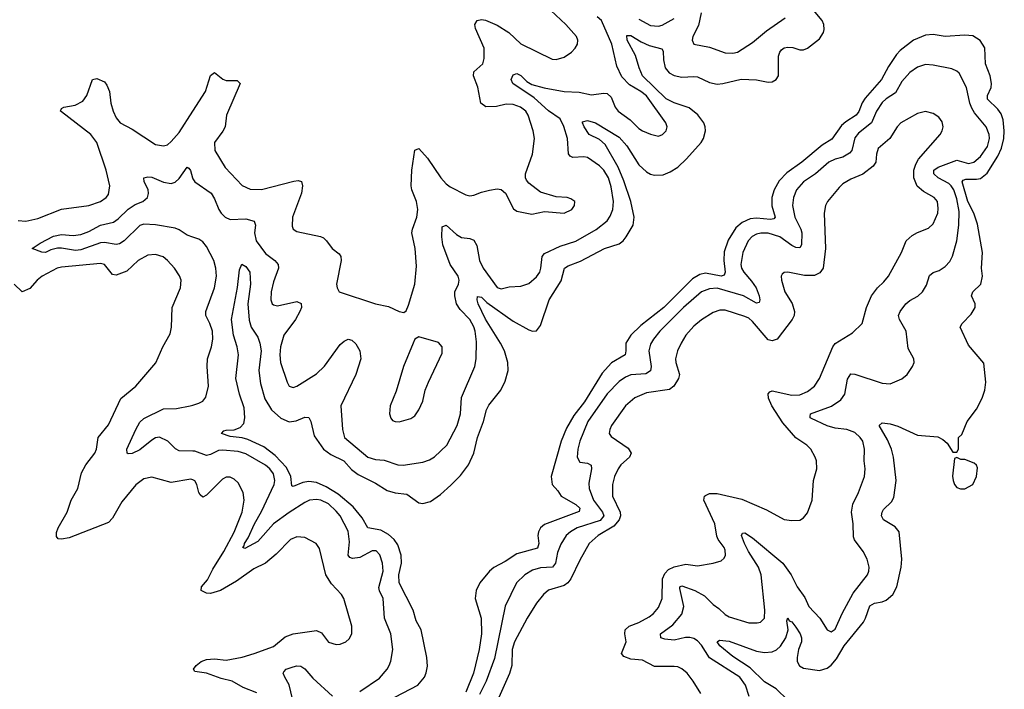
# Model space of a CAD drawing. Header units: inches. Extents: x 1954678 to 2060271, y 904822 to 1016299.
# Tile 354 of 403: x 2029118 to 2034132, y 990928 to 994335. Entities that reach past the tile are written whole.
import ezdxf

# ---------------------------------------------------------------- set-up
doc = ezdxf.new("R2010")
doc.units = ezdxf.units.IN
doc.header["$MEASUREMENT"] = 0
doc.layers.add('C0929', color=7, linetype='Continuous')
doc.layers.add('C0939', color=7, linetype='Continuous')

msp = doc.modelspace()

# ---------------------------------------------------------------- linework, layer by layer
at = {"layer": 'C0929', "color": 5}
for points, elevation in [([(2029110, 993313.2), (2029150, 993309.6), (2029210, 993323.1), (2029330, 993370.2), (2029470, 993390.2), (2029530, 993409.4), (2029559.1, 993430), (2029570, 993446.4), (2029576.8, 993490), (2029558.4, 993570), (2029510.3, 993710.3), (2029481, 993750), (2029330, 993865.4), (2029325.4, 993870), (2029330, 993882.8), (2029342, 993890), (2029400, 993900), (2029439, 993921), (2029459.8, 993950), (2029488.2, 994030), (2029510, 994036), (2029550, 994018.7), (2029562.4, 994002.4), (2029575.2, 993970), (2029582.8, 993910), (2029593.4, 993870), (2029610, 993835.2), (2029630, 993810.2), (2029690, 993777.4), (2029810, 993700.2), (2029850, 993692.4), (2029870, 993699.1), (2029890, 993714.4), (2029930, 993761.2), (2030000, 993870)], 480), ([(2030000, 993228.3), (2029970, 993238), (2029930, 993266), (2029910, 993274.3), (2029810, 993290.4), (2029750, 993294.2), (2029730, 993287.2), (2029650, 993210.6), (2029626.1, 993193.9), (2029610, 993190.6), (2029550, 993202.2), (2029530, 993200.1), (2029430, 993164), (2029401.5, 993161.5), (2029330, 993172.8), (2029310, 993172), (2029276.8, 993163.2), (2029250, 993149.8), (2029230, 993151.5), (2029182, 993170), (2029222.2, 993197.8), (2029290, 993233.4), (2029330, 993241.3), (2029390, 993237.7), (2029430, 993242.5), (2029470, 993257.4), (2029529.7, 993290), (2029594.9, 993305.1), (2029619, 993321), (2029670, 993371), (2029706.1, 993393.9), (2029744.2, 993410), (2029768.2, 993430), (2029773.4, 993450), (2029771.6, 993471.6), (2029752.6, 993510), (2029749.4, 993530), (2029770, 993535.5), (2029790, 993533.2), (2029850, 993508.2), (2029890, 993500.9), (2029910, 993507.6), (2029930, 993526.9), (2029970, 993584), (2029979.3, 993579.3), (2029988.5, 993568.5), (2029997.1, 993530), (2030000, 993525.2)], 460), ([(2030000, 991993.1), (2029990, 991997.8), (2029890, 991980.9), (2029790, 992007), (2029750, 991999.8), (2029710, 991967.7), (2029637.3, 991882.7), (2029590, 991799.1), (2029570, 991777.6), (2029370, 991699.3), (2029330, 991691.5), (2029314, 991694), (2029304.9, 991704.9), (2029306.2, 991726.2), (2029314.5, 991750), (2029359.3, 991830), (2029380.8, 991890), (2029414.2, 991950), (2029432.4, 992030), (2029454.6, 992070), (2029500.8, 992130), (2029508.8, 992150), (2029517.3, 992210), (2029570, 992273.4), (2029632.3, 992407.7), (2029710, 992470.3), (2029810.9, 992589.1), (2029847.3, 992670), (2029883.5, 992736.5), (2029890.8, 992770), (2029893.8, 992870), (2029936.9, 992970), (2029940.5, 993010), (2029931.9, 993031.9), (2029906.3, 993070), (2029870.6, 993110.6), (2029848, 993128), (2029810, 993141), (2029770, 993137.6), (2029721.7, 993110), (2029663.9, 993056.1), (2029610, 993035.2), (2029590, 993038.8), (2029550, 993089.8), (2029530, 993094.7), (2029330, 993076.4), (2029309.1, 993070), (2029233, 993030), (2029207, 993010), (2029170, 992967.5), (2029130, 992951.1), (2029090, 992988.7)], 480), ([(2030000, 992139.5), (2029930, 992140.7), (2029911.7, 992151.7), (2029872.9, 992190), (2029830, 992210.6), (2029810, 992206.9), (2029790, 992195.8), (2029730, 992147.1), (2029690, 992128.2), (2029670, 992126.6), (2029665.1, 992130), (2029663.1, 992150), (2029710, 992250.4), (2029730, 992287.2), (2029750, 992306), (2029850, 992355), (2029916.9, 992356.9), (2029986, 992370), (2030000, 992374.6)], 460)]:
    msp.add_lwpolyline(points, dxfattribs=dict(at, elevation=elevation))
at = {"layer": 'C0939', "color": 5}
for points, elevation in [([(2030992.4, 990870), (2031145.8, 990950), (2031178.9, 990990), (2031188.5, 991011.5), (2031194.7, 991045.3), (2031191.7, 991090), (2031161.9, 991230), (2031137, 991277), (2031121.6, 991330), (2031050.9, 991470), (2031048.7, 991510), (2031061.7, 991570), (2031060.9, 991610), (2031042.9, 991662.9), (2031024.6, 991690), (2030995.9, 991715.9), (2030957.1, 991737.1), (2030890, 991749.1), (2030861.2, 991801.2), (2030815.7, 991855.7), (2030740.2, 991920.2), (2030678.7, 991958.7), (2030630, 991980.1), (2030590, 991985.2), (2030560.2, 991979.8), (2030510, 991960.3), (2030503.8, 991963.8), (2030498.5, 992010), (2030476.7, 992056.7), (2030418.4, 992118.4), (2030361.7, 992161.7), (2030279.6, 992199.6), (2030250, 992207.9), (2030190, 992214.6), (2030145.6, 992230), (2030157.4, 992242.6), (2030170, 992247.2), (2030210, 992249.1), (2030240.7, 992259.3), (2030258.9, 992281.1), (2030265.2, 992310), (2030260.3, 992360.3), (2030237.5, 992430), (2030218.3, 992510), (2030231.6, 992630), (2030225.6, 992670), (2030207.1, 992730), (2030196.3, 992810), (2030227, 992973), (2030237.6, 993062.4), (2030249.3, 993090.7), (2030270, 993079.1), (2030290.2, 993050), (2030293.4, 992990), (2030279.8, 992890), (2030286.3, 992806.3), (2030296.9, 992770), (2030330, 992720.3), (2030340.1, 992690), (2030347.3, 992650), (2030335.4, 992550), (2030344.2, 992484.2), (2030366.9, 992406.8), (2030399.5, 992350), (2030447.2, 992307.2), (2030490, 992288.7), (2030526.2, 992293.8), (2030570, 992312.6), (2030590, 992310.4), (2030599.7, 992290), (2030617.3, 992217.3), (2030665.6, 992150), (2030702.4, 992122.4), (2030767.8, 992090), (2030807.2, 992047.2), (2030840.7, 992020.7), (2030930, 991976.6), (2030990, 991939.8), (2031030, 991926.9), (2031090, 991921.1), (2031150, 991876.5), (2031170, 991872.8), (2031210, 991883.9), (2031260.4, 991919.6), (2031313.3, 991966.7), (2031363.3, 992016.7), (2031404.1, 992070), (2031430.9, 992130), (2031448.5, 992210), (2031479.1, 992290), (2031495.3, 992350), (2031507, 992373), (2031568.4, 992450), (2031590, 992495.8), (2031604.7, 992550), (2031603.2, 992590), (2031586.4, 992650), (2031566.3, 992690), (2031490, 992811.6), (2031453, 992890), (2031448.2, 992910), (2031450, 992926), (2031470, 992922.7), (2031496.3, 992896.3), (2031630, 992801), (2031710, 992757.6), (2031730, 992750.3), (2031750, 992751.8), (2031770, 992779.3), (2031814.5, 992910), (2031874.4, 993005.6), (2031892.3, 993070), (2031910, 993082.8), (2031974.4, 993105.6), (2032096, 993170), (2032170, 993194.6), (2032190.3, 993209.7), (2032206.6, 993230), (2032241.1, 993290), (2032246.6, 993330), (2032230.8, 993410), (2032194.9, 993514.9), (2032165, 993585), (2032099.4, 993699.4), (2032070, 993726.2), (2032018, 993750), (2031992.3, 993790), (2031983.1, 993810), (2031984.6, 993815.4), (2032010, 993822.2), (2032050, 993810.7), (2032170, 993737.1), (2032210, 993692.8), (2032270, 993597), (2032310, 993560.7), (2032330, 993548.9), (2032350, 993544.1), (2032393.9, 993546.1), (2032430, 993561), (2032470, 993585.2), (2032513.4, 993626.6), (2032587.7, 993710), (2032600.3, 993730), (2032609.8, 993770), (2032608.2, 993790), (2032600.9, 993810), (2032571.3, 993851.3), (2032527.1, 993887.1), (2032450, 993912.5), (2032410, 993932.1), (2032289.9, 994050), (2032272.1, 994090), (2032252.9, 994152.9), (2032211.7, 994230), (2032210, 994254.9), (2032230, 994254.8), (2032282.3, 994222.3), (2032323.4, 994203.4), (2032387.5, 994187.5), (2032394.6, 994174.6), (2032395.6, 994130), (2032405.4, 994090), (2032424.8, 994064.8), (2032450, 994050.6), (2032490, 994043.3), (2032550, 994046.4), (2032570, 994043.4), (2032630, 994014.7), (2032670, 994007.5), (2032698, 994010), (2032792.2, 994032.2), (2032869.4, 994029.4), (2032930, 994016.5), (2032950, 994019.6), (2032969.8, 994030.2), (2032982, 994050), (2032982.6, 994150), (2032987.9, 994170), (2032997.6, 994182.4), (2033010, 994191.8), (2033030, 994195.9), (2033054.2, 994194.2), (2033090, 994181.6), (2033110, 994181.2), (2033130, 994189.6), (2033190, 994237.4), (2033210.3, 994269.7), (2033214.4, 994285.6), (2033213.2, 994310), (2033203.7, 994330), (2033110, 994445.4)], 440), ([(2030000, 993870), (2030064.3, 993970), (2030090, 994050.6), (2030110, 994067), (2030152, 994032), (2030170, 994025.5), (2030225.1, 994025.1), (2030241.1, 994010), (2030171.3, 993850), (2030164.6, 993790), (2030153, 993767), (2030110.2, 993710), (2030112.4, 993670), (2030163.6, 993583.6), (2030250, 993491.8), (2030292, 993472), (2030350, 993471.6), (2030513.6, 993513.6), (2030536.5, 993516.5), (2030552.3, 993512.3), (2030558, 993490), (2030552.7, 993452.7), (2030507.6, 993330), (2030504.6, 993284.6), (2030510.4, 993270), (2030530, 993256.5), (2030650, 993231.1), (2030664.6, 993224.6), (2030680.9, 993210), (2030708.8, 993170), (2030744.3, 993144.3), (2030753, 993130), (2030755.4, 993110), (2030731.7, 992990), (2030734, 992970), (2030744.9, 992950), (2030930, 992888.8), (2030996.5, 992876.5), (2031050, 992850.7), (2031074.8, 992845.2), (2031086, 992854), (2031098, 992882), (2031129.6, 992990), (2031138.8, 993081.2), (2031132.2, 993170), (2031115.3, 993250), (2031118.4, 993270), (2031140.8, 993330), (2031144.7, 993370), (2031139, 993410), (2031114.9, 993470), (2031111.5, 993490), (2031114, 993570), (2031130, 993670.6), (2031150, 993679.5), (2031193.8, 993630), (2031261.8, 993530), (2031290, 993499), (2031310, 993484.2), (2031390, 993443.6), (2031410, 993439.6), (2031430, 993441.7), (2031470, 993458), (2031510, 993467.9), (2031550, 993474.3), (2031570, 993470.3), (2031591.7, 993451.7), (2031632.5, 993372.5), (2031650, 993360.7), (2031726, 993346), (2031790, 993359.1), (2031890, 993350.6), (2031929.2, 993370), (2031943.7, 993390), (2031944, 993410), (2031924.1, 993424.1), (2031906, 993430), (2031850, 993433.6), (2031770, 993457), (2031710, 993503.7), (2031699.3, 993519.3), (2031694, 993530), (2031693, 993550), (2031729.8, 993650), (2031739.8, 993730), (2031732.4, 993770), (2031706.8, 993850), (2031695.7, 993870), (2031668.2, 993890), (2031630, 993902.7), (2031595.5, 993904.5), (2031546.6, 993893.4), (2031492.1, 993892.1), (2031465.7, 993910), (2031450.9, 993990.9), (2031428.4, 994050), (2031431.2, 994070), (2031475.8, 994110), (2031483, 994137), (2031482.6, 994190), (2031438.2, 994290), (2031436.4, 994310), (2031447.6, 994330), (2031470, 994335.2), (2031490, 994331.9), (2031550, 994307), (2031609.1, 994270), (2031670, 994211.4), (2031830, 994133.7), (2031850, 994131.8), (2031890, 994144.6), (2031927, 994170), (2031946.6, 994190), (2031957.6, 994210), (2031959.6, 994230), (2031953, 994250), (2031899.1, 994310), (2031822, 994382)], 480), ([(2030000, 993525.2), (2030009.3, 993510), (2030092.1, 993452.1), (2030110, 993424), (2030131.5, 993370), (2030143.9, 993350), (2030164.5, 993330), (2030190, 993318.8), (2030270, 993321.2), (2030311.7, 993310), (2030319.2, 993290), (2030313.2, 993250), (2030322.8, 993210), (2030370, 993146), (2030416.9, 993110), (2030434.4, 993090), (2030436.3, 993070), (2030410, 993002), (2030398.6, 992950), (2030396.5, 992910), (2030403.6, 992890), (2030410, 992884), (2030430, 992879.3), (2030530, 992900.7), (2030550.8, 992890.8), (2030552.5, 992870), (2030544.6, 992850), (2030523.2, 992810), (2030463.5, 992730), (2030445.6, 992670), (2030441.9, 992630), (2030446, 992590), (2030479.5, 992490), (2030490, 992470.6), (2030510, 992463.7), (2030530, 992470.3), (2030630, 992533), (2030670, 992572.3), (2030750, 992683.1), (2030770, 992699.6), (2030790, 992708.7), (2030810, 992704.9), (2030830, 992686), (2030850, 992650.5), (2030855.5, 992610), (2030829.3, 992530), (2030753.1, 992370), (2030761.1, 992250), (2030772.4, 992210), (2030890, 992108.6), (2030930, 992097.3), (2030973.9, 992093.9), (2031042.8, 992070), (2031070, 992068.6), (2031170, 992084.2), (2031204.2, 992095.8), (2031230, 992111.5), (2031292.4, 992170), (2031345.8, 992270), (2031362.9, 992330), (2031367.9, 992412.1), (2031434.8, 992570), (2031442.5, 992610), (2031444.5, 992695.5), (2031436.6, 992750), (2031430, 992772.3), (2031410, 992808.9), (2031360.5, 992860.5), (2031341.8, 992890), (2031333, 992930), (2031334.4, 992950), (2031352.5, 992990), (2031355.9, 993010), (2031350.6, 993030), (2031309.5, 993089.5), (2031273.2, 993190), (2031267.3, 993230), (2031270, 993280.7), (2031290, 993290.3), (2031342.7, 993242.7), (2031367.5, 993227.5), (2031410, 993221.5), (2031430, 993213.4), (2031446.2, 993186.2), (2031459.8, 993110), (2031478.4, 993070), (2031550, 992972.6), (2031570, 992966.2), (2031610, 992975.3), (2031670, 992979.7), (2031710, 992992.4), (2031750, 993026.5), (2031766.4, 993050), (2031772.4, 993070), (2031778, 993130), (2031790, 993145.4), (2031870, 993182.7), (2031950, 993208.3), (2032053, 993267), (2032110, 993312.1), (2032125, 993335), (2032137.7, 993370), (2032142.1, 993410), (2032130, 993485.1), (2032115.7, 993530), (2032092.4, 993570), (2032070, 993591.3), (2032010, 993633.5), (2031990, 993637.3), (2031934.6, 993634.5), (2031920.7, 993640.7), (2031912.2, 993652.2), (2031907.9, 993730), (2031889, 993791), (2031870.4, 993830), (2031811.5, 993871.5), (2031738, 993938), (2031629.8, 994010), (2031621.4, 994030), (2031630, 994054.3), (2031650, 994061.1), (2031670, 994051), (2031700.8, 994020.8), (2031725.7, 994005.7), (2031788.3, 993988.3), (2031890, 993969.1), (2031966.4, 993966.4), (2032030, 993953), (2032090, 993961.8), (2032110, 993960.2), (2032130, 993940.4), (2032150.2, 993890), (2032165.2, 993870), (2032225.9, 993825.9), (2032270, 993781.8), (2032290, 993769.2), (2032330, 993751.8), (2032370, 993742), (2032391.6, 993750), (2032409.6, 993770), (2032415.8, 993790), (2032408.2, 993810), (2032310, 993947.5), (2032281.6, 993970), (2032222.8, 994002.8), (2032183.9, 994043.9), (2032159, 994099.1), (2032133.6, 994210), (2032079.9, 994330), (2032058.9, 994350)], 460), ([(2032270, 994337.5), (2032330, 994305), (2032370, 994302.1), (2032390, 994307.3), (2032450, 994340.4)], 460), ([(2032588.1, 994370), (2032574.3, 994305.7), (2032546.4, 994250), (2032542.3, 994230), (2032550, 994210.7), (2032630, 994194.9), (2032710, 994166.2), (2032750, 994163.8), (2032773.3, 994170), (2032850, 994218.6), (2032921.1, 994278.9), (2033015.8, 994344.2)], 460), ([(2033030, 990873.4), (2032970.5, 990930.5), (2032910, 990965.6), (2032837.1, 991037.1), (2032750, 991095), (2032683.4, 991150), (2032669.8, 991170.2), (2032682.3, 991177.7), (2032730, 991172.3), (2032870, 991122.3), (2032910, 991116.1), (2032950, 991118.8), (2032971.2, 991128.8), (2032992.3, 991147.7), (2033019.3, 991190), (2033031.6, 991230), (2033024, 991276), (2033030, 991291.7), (2033037, 991277), (2033050, 991271), (2033070, 991243.6), (2033091.7, 991210), (2033098.9, 991190), (2033098.2, 991170), (2033083, 991130), (2033077.6, 991090), (2033077.2, 991070), (2033088.1, 991048.1), (2033110, 991036.1), (2033190, 991023.9), (2033230, 991036.5), (2033250, 991050.6), (2033276.9, 991083.1), (2033316.7, 991150), (2033413.9, 991270), (2033425.5, 991290), (2033447.3, 991352.7), (2033470, 991367.1), (2033510, 991372.6), (2033530, 991380.9), (2033563.4, 991410), (2033583.7, 991450), (2033605.9, 991550), (2033609.9, 991590), (2033595.9, 991730), (2033575.2, 991755.2), (2033516.4, 991790), (2033506.5, 991810), (2033509, 991830), (2033517.2, 991842.8), (2033557.6, 991882.4), (2033570, 991904.4), (2033581.9, 991990), (2033567.4, 992110), (2033557.3, 992150), (2033537.5, 992197.5), (2033494.7, 992270), (2033510, 992283.1), (2033550, 992278), (2033590, 992267.2), (2033690, 992220.9), (2033792.4, 992212.4), (2033819.3, 992199.3), (2033841, 992181), (2033870, 992134), (2033890, 992134), (2033898, 992150), (2033898, 992210), (2033914.8, 992225.2), (2033942.4, 992290), (2033990, 992354), (2034018.2, 992410), (2034032.9, 992450), (2034037.2, 992490), (2034027, 992587), (2033950, 992679.5), (2033907, 992770), (2033917, 992790), (2033963.3, 992836.7), (2033983, 992870), (2033983.6, 992890), (2033965.1, 992930), (2033972.3, 992950), (2034011.7, 992990), (2034020.2, 993030), (2034015.4, 993070), (2034020.4, 993150), (2033994.5, 993294.5), (2033976.6, 993350), (2033946.4, 993410), (2033916.7, 993510), (2033922.2, 993517.8), (2033936.2, 993523.8), (2033990, 993523), (2034010, 993527.4), (2034045.3, 993554.7), (2034099.4, 993640.7), (2034118, 993682), (2034129.1, 993730), (2034131.7, 993770), (2034125.3, 993825.3), (2034116, 993856), (2034099.5, 993879.5), (2034046.5, 993930), (2034046.1, 993950), (2034064.2, 993990), (2034067.2, 994010), (2034060.3, 994050), (2034035.3, 994110), (2034031.9, 994191.9), (2034009.5, 994229.5), (2033972.1, 994252.1), (2033930, 994255.4), (2033830, 994249.1), (2033770, 994258.9), (2033730, 994256.9), (2033668.6, 994231.4), (2033601.6, 994178.4), (2033582.4, 994157.6), (2033542.6, 994097.4), (2033506.1, 994030), (2033423.6, 993936.4), (2033408.3, 993911.7), (2033391.5, 993868.5), (2033376.8, 993850), (2033324.1, 993815.9), (2033303.4, 993796.6), (2033253.4, 993726.6), (2033203.9, 993696.1), (2033100.4, 993610), (2033023.7, 993556.3), (2032985.6, 993514.4), (2032959.6, 993470), (2032948.4, 993430), (2032947.9, 993387.9), (2032965.4, 993330), (2032958.8, 993321.2), (2032942, 993318), (2032870, 993325.9), (2032837.7, 993322.3), (2032796.8, 993303.2), (2032764.6, 993275.4), (2032726, 993214), (2032705.5, 993154.5), (2032703, 993110), (2032710.1, 993049.9), (2032705.1, 993034.9), (2032690, 993029.5), (2032610, 993044.7), (2032581.5, 993038.5), (2032543.5, 993016.5), (2032397.6, 992870), (2032281, 992779), (2032229.4, 992730.6), (2032205.2, 992690), (2032205.3, 992650), (2032200.6, 992630), (2032131.6, 992588.4), (2032084.2, 992535.8), (2031994.7, 992390), (2031939, 992321), (2031903, 992257), (2031874.7, 992190), (2031824.7, 992010), (2031830.1, 991970.1), (2031857.8, 991937.8), (2031874.4, 991910), (2031950, 991868.5), (2031970.9, 991850), (2031967.3, 991832.7), (2031790, 991766.1), (2031770.2, 991750), (2031759.8, 991730), (2031756.1, 991710), (2031760.9, 991670), (2031754.3, 991645.7), (2031650, 991617.8), (2031590, 991578.4), (2031532, 991548), (2031510, 991529.8), (2031461.6, 991470), (2031442.9, 991430), (2031437.5, 991390), (2031468.4, 991290), (2031469, 991210), (2031457.1, 991130), (2031429.1, 991010), (2031390, 990914.4)], 440), ([(2032832.1, 990892.1), (2032814.5, 990950), (2032785.7, 990990), (2032630, 991088.6), (2032590, 991152), (2032570, 991174.1), (2032550, 991186.8), (2032530, 991191.9), (2032508.4, 991191.6), (2032450, 991178.8), (2032403.1, 991183.1), (2032382.4, 991190), (2032381.1, 991210), (2032443.3, 991256.7), (2032490.4, 991310), (2032500.1, 991350), (2032479.4, 991440.6), (2032479.7, 991450), (2032490, 991455), (2032555.6, 991430), (2032604.3, 991404.3), (2032650, 991359.1), (2032678.7, 991338.7), (2032710, 991307.9), (2032730, 991296.1), (2032830, 991266), (2032872.9, 991267.1), (2032890, 991270.3), (2032900.9, 991279.1), (2032909.8, 991290.2), (2032913, 991330), (2032893.4, 991510), (2032879.5, 991550), (2032829.1, 991629.1), (2032809.4, 991670), (2032794, 991710), (2032798, 991722), (2032810, 991724), (2032850, 991699.4), (2033004.3, 991570), (2033046.7, 991510), (2033076.2, 991450), (2033115.4, 991395.4), (2033136.5, 991350), (2033191.7, 991290), (2033230, 991230.4), (2033250, 991220.4), (2033270, 991233.4), (2033306.6, 991313.4), (2033362.4, 991417.6), (2033435.8, 991510), (2033442.6, 991530), (2033443.1, 991550), (2033433.1, 991590), (2033412.3, 991630), (2033369, 991689), (2033364.4, 991704.4), (2033362, 991770), (2033353, 991830), (2033360.3, 991870), (2033389.8, 991930), (2033419.2, 992010), (2033422.7, 992050), (2033418.2, 992090), (2033420.3, 992150), (2033411.4, 992190), (2033398.5, 992210), (2033370, 992234.7), (2033330, 992249.2), (2033270, 992257.2), (2033230, 992268.4), (2033150, 992305.7), (2033142.6, 992310), (2033143.1, 992316.9), (2033145.6, 992330), (2033251.9, 992368.1), (2033299.8, 992400.2), (2033320.2, 992430), (2033333.2, 992506.8), (2033350, 992532.9), (2033370, 992532.2), (2033510, 992486), (2033550, 992483.1), (2033610, 992507.7), (2033637.2, 992530), (2033663.7, 992570), (2033672, 992590), (2033671.8, 992610), (2033642, 992662), (2033632.6, 992750), (2033598.3, 992810), (2033593.7, 992830), (2033602, 992850), (2033630.8, 992890), (2033650, 992906.5), (2033691.8, 992928.2), (2033715.1, 992950), (2033735.2, 992984.8), (2033750, 993032.7), (2033770, 993048.9), (2033800.7, 993059.3), (2033830, 993078.5), (2033855, 993105), (2033867.8, 993132.2), (2033889.4, 993210.6), (2033900.9, 993290), (2033901.7, 993358.3), (2033890, 993424), (2033874.9, 993470), (2033861.9, 993490), (2033850, 993500.8), (2033795.4, 993530), (2033772.8, 993550), (2033773.2, 993570), (2033795.4, 993584.6), (2033890, 993619.8), (2033950, 993602.8), (2033976.4, 993610), (2034010, 993638.3), (2034045.9, 993690), (2034057, 993730), (2034055.4, 993750), (2034039.8, 993790), (2033980.5, 993860.5), (2033965.6, 993885.6), (2033956.2, 993910), (2033939.4, 993990), (2033902.4, 994062.4), (2033890, 994073.7), (2033865.1, 994085.1), (2033770, 994104.1), (2033730, 994106.6), (2033690, 994094), (2033650, 994066.2), (2033610, 994019.8), (2033577.4, 993962.6), (2033530, 993931.8), (2033510, 993912.8), (2033481.6, 993870), (2033455.6, 993810), (2033390, 993758), (2033370, 993734), (2033355.7, 993670), (2033344.2, 993655.8), (2033310, 993635), (2033270, 993625.3), (2033238.8, 993610), (2033170.1, 993549.9), (2033110, 993509.9), (2033074.3, 993470), (2033057.6, 993430), (2033052.5, 993390), (2033065.7, 993330), (2033096.4, 993270), (2033101.3, 993250), (2033098.8, 993190), (2033090, 993173.5), (2033070, 993175.4), (2033050, 993186.5), (2032989, 993230), (2032930, 993249), (2032891.5, 993248.5), (2032870, 993243), (2032848.3, 993231.7), (2032827, 993210), (2032799.8, 993150), (2032789.6, 993089.6), (2032793.9, 993070), (2032805.3, 993050), (2032844.9, 993004.9), (2032867.8, 992970), (2032883.8, 992930), (2032887.3, 992910), (2032883.4, 992896.6), (2032870, 992893.5), (2032803.5, 992930), (2032670, 992968.4), (2032630, 992966.2), (2032590, 992949.9), (2032498.4, 992870), (2032378.3, 992750), (2032345.4, 992710), (2032330, 992683.6), (2032322.3, 992650), (2032333.9, 992570), (2032330, 992548), (2032306, 992534), (2032230, 992527.5), (2032203.3, 992516.7), (2032170, 992494.3), (2032110, 992430.7), (2032011.7, 992290), (2031970.6, 992190), (2031959.8, 992150), (2031956.3, 992110), (2031970, 992083.9), (2032010, 992078.5), (2032028.2, 992068.2), (2032029.4, 992050), (2032016.1, 991976.1), (2032017.2, 991950), (2032040.3, 991890), (2032084.9, 991830), (2032093, 991810), (2032073.7, 991786.3), (2031956.2, 991750), (2031923.2, 991730), (2031900.6, 991710), (2031873.3, 991666.7), (2031856.5, 991623.5), (2031846.1, 991570), (2031831, 991550), (2031770, 991546.4), (2031730, 991533.7), (2031690, 991509.8), (2031648.4, 991470), (2031589.6, 991350.4), (2031535.7, 991084.3), (2031494.1, 990970), (2031458.6, 990901.4)], 460), ([(2032586.5, 990906.5), (2032547.1, 990970), (2032516.4, 991010), (2032490, 991032.1), (2032470, 991041.8), (2032450, 991044.6), (2032350, 991044), (2032290, 991077), (2032230, 991081.3), (2032194.8, 991094.8), (2032182.8, 991110), (2032205.6, 991170), (2032198.9, 991210), (2032200.6, 991230), (2032221.7, 991250), (2032270, 991268.1), (2032323, 991297), (2032345.6, 991314.4), (2032370, 991344.4), (2032389.4, 991390.6), (2032391.4, 991490), (2032402.7, 991517.3), (2032422.3, 991537.7), (2032450, 991550.5), (2032510, 991564.8), (2032570, 991556.3), (2032649.8, 991570.2), (2032690, 991582.6), (2032705.1, 991594.9), (2032712.1, 991610), (2032710, 991636), (2032705.8, 991650), (2032675, 991690), (2032667.2, 991707.2), (2032658.1, 991770), (2032601.9, 991890), (2032604.5, 991910), (2032610, 991915), (2032630, 991923.5), (2032670, 991924.3), (2032795.6, 991895.6), (2032921, 991841), (2033010, 991792), (2033050, 991787), (2033090, 991788.4), (2033110, 991800.7), (2033130, 991826.8), (2033152.6, 991890), (2033160.5, 991990), (2033177.4, 992050), (2033174.7, 992090), (2033168.3, 992110), (2033146.3, 992150), (2033125.6, 992170), (2033070, 992206.9), (2033004, 992284), (2032948.7, 992370), (2032931.7, 992410), (2032929.3, 992430.7), (2032938, 992442), (2032950, 992446), (2033050, 992424.5), (2033090, 992426.9), (2033130, 992443), (2033164.5, 992470), (2033190.4, 992509.6), (2033258.1, 992670), (2033270, 992688.1), (2033358.5, 992741.5), (2033407.1, 992790), (2033430.7, 992870), (2033455.9, 992930), (2033485.3, 992970), (2033518.7, 993001.3), (2033541.2, 993030), (2033608.2, 993150), (2033632.4, 993210), (2033662.2, 993237.8), (2033690, 993252.9), (2033746.5, 993273.5), (2033770, 993295.8), (2033792.9, 993350), (2033795.1, 993375.1), (2033790.7, 993410), (2033775.4, 993430), (2033720, 993460), (2033688.5, 993488.5), (2033670.9, 993530), (2033671.4, 993570), (2033680.5, 993599.5), (2033695.3, 993624.7), (2033804.4, 993750), (2033815.4, 993770), (2033819.7, 993790), (2033815.3, 993815.3), (2033798.8, 993838.8), (2033770, 993858.3), (2033730, 993868.4), (2033690, 993857.2), (2033604, 993810), (2033585.4, 993790), (2033549.5, 993730.5), (2033490, 993679.7), (2033480.2, 993650), (2033476.9, 993610), (2033464.6, 993590), (2033410.9, 993549.1), (2033350, 993523.5), (2033310, 993499.8), (2033290, 993481.4), (2033232.2, 993410), (2033221.2, 993390), (2033213.8, 993350), (2033221.4, 993170), (2033209.5, 993070.5), (2033192.4, 993047.6), (2033165.7, 993034.3), (2033114.2, 993034.2), (2033030, 993049.6), (2033010.5, 993049.5), (2032999.8, 993040.2), (2032995.5, 993030), (2032997.6, 993010), (2033014.9, 992950), (2033050.7, 992890.7), (2033064.2, 992850), (2033062.2, 992830), (2033052, 992810), (2032974.5, 992710), (2032950, 992701.2), (2032930, 992707), (2032850, 992800.2), (2032830, 992816.5), (2032810, 992825.4), (2032710, 992857), (2032683.1, 992856.9), (2032650, 992845), (2032590, 992807.3), (2032550, 992775), (2032509.4, 992730), (2032485.5, 992690), (2032467.7, 992650), (2032458, 992610), (2032459.3, 992590), (2032478, 992530), (2032472, 992510), (2032449.6, 992470.4), (2032426.8, 992453.2), (2032310, 992436.2), (2032250, 992410.5), (2032203.5, 992370), (2032132.2, 992270), (2032122.2, 992250), (2032120.2, 992230), (2032130, 992214.4), (2032215.7, 992155.7), (2032231.2, 992130), (2032223.9, 992110), (2032179.7, 992070), (2032165.9, 992050), (2032146.4, 992010), (2032135.9, 991970), (2032136.2, 991910), (2032176, 991830), (2032176.9, 991810), (2032170.1, 991790), (2032142.7, 991757.3), (2032062.9, 991710), (2032017.8, 991670), (2031970, 991585.4), (2031924.4, 991490), (2031909.6, 991470.4), (2031890, 991456.5), (2031810, 991432), (2031784.6, 991410), (2031750, 991366.6), (2031701.7, 991290), (2031636.8, 991170), (2031626.1, 991130), (2031624.4, 991050), (2031612, 991008), (2031543.5, 990856.5)], 480), ([(2030000, 992374.6), (2030030, 992384.4), (2030050, 992394.4), (2030066, 992414), (2030079.1, 992470), (2030072.1, 992570), (2030074.5, 992610), (2030095.3, 992670), (2030101.5, 992710), (2030099.1, 992750), (2030086.6, 992790), (2030066.3, 992830), (2030066, 992850), (2030109.9, 992970), (2030120.4, 993030), (2030117, 993070), (2030106.9, 993110), (2030070, 993180.7), (2030050, 993205), (2030030, 993218.5), (2030000, 993228.3)], 460), ([(2030850, 990916.5), (2030950, 990985.2), (2030989.7, 991030), (2030999.8, 991050), (2031008.6, 991071.4), (2031018.7, 991130), (2031008.2, 991210), (2030976.3, 991290), (2030968.4, 991390), (2030949.9, 991429.9), (2030946.8, 991446.8), (2030969, 991530), (2030964.8, 991570), (2030951.5, 991611.5), (2030932.4, 991632.4), (2030912.6, 991632.6), (2030850, 991598.4), (2030812.9, 991592.9), (2030799.2, 991599.2), (2030790.7, 991610.7), (2030797.9, 991677.9), (2030790, 991733), (2030749.2, 991810), (2030730, 991834.1), (2030690, 991871.1), (2030651.2, 991890), (2030630, 991893.7), (2030593.4, 991890), (2030570, 991879.1), (2030490, 991828.1), (2030410.8, 991770), (2030330, 991680.2), (2030264, 991644), (2030254, 991650), (2030261.3, 991658.7), (2030263, 991670), (2030281.6, 991698.4), (2030313.5, 991770), (2030350, 991832.5), (2030413.6, 991970), (2030417.4, 991990), (2030410, 992024), (2030391.1, 992050), (2030370, 992067.7), (2030270, 992125.4), (2030230, 992138.7), (2030150, 992145.2), (2030130, 992142.5), (2030090, 992122.5), (2030070, 992118.4), (2030010, 992139.4), (2030000, 992139.5)], 460), ([(2030324.7, 990910), (2030256.7, 990936.7), (2030199.7, 990970), (2030143.4, 990983.4), (2030070, 991010.6), (2030010, 991018), (2030003, 991030), (2030016.4, 991050), (2030042, 991070), (2030070, 991079.8), (2030110, 991083.2), (2030170, 991075.7), (2030250, 991091.5), (2030311.8, 991110), (2030410, 991146), (2030470, 991195), (2030510, 991211.1), (2030630, 991226.7), (2030654.9, 991214.9), (2030690, 991168.5), (2030730, 991155.3), (2030750, 991157.6), (2030778, 991170), (2030794.9, 991185.1), (2030809.6, 991210), (2030809.6, 991250), (2030768.2, 991390), (2030756.3, 991410), (2030705.4, 991465.4), (2030677.4, 991510), (2030644.6, 991644.6), (2030627.3, 991670), (2030570, 991699.8), (2030530, 991704.1), (2030496.5, 991690), (2030424.1, 991615.9), (2030370.3, 991570), (2030310, 991541), (2030222.2, 991477.8), (2030141.3, 991430), (2030090, 991416.3), (2030070, 991417.8), (2030041.5, 991430), (2030042.9, 991450), (2030074.3, 991485.7), (2030100.6, 991539.4), (2030157.8, 991630), (2030210, 991727.5), (2030250.9, 991830), (2030261.3, 991890), (2030256.5, 991930), (2030230, 991978.9), (2030210, 991997.7), (2030190, 992007.3), (2030170, 992007.4), (2030150, 991997.6), (2030070, 991915.4), (2030050, 991906), (2030036.8, 991916.8), (2030030, 991929.6), (2030019.9, 991970), (2030010, 991988.4), (2030000, 991993.1)], 480), ([(2030532.6, 990772.6), (2030490.3, 990950.3), (2030467.4, 990990), (2030459.8, 991010), (2030463.5, 991016.5), (2030475.4, 991030), (2030510, 991042.9), (2030530, 991047.9), (2030550, 991045.5), (2030570, 991032.1), (2030610, 990985.1), (2030710, 990893.4)], 460)]:
    msp.add_lwpolyline(points, dxfattribs=dict(at, elevation=elevation))
for points, elevation in [([(2031150, 992722), (2031130.8, 992709.2), (2031121, 992690), (2031072.4, 992570), (2031034.3, 992445.7), (2031005.2, 992370), (2031001.5, 992330), (2031007.1, 992307.1), (2031016.5, 992296.5), (2031030, 992290.4), (2031050, 992288.9), (2031110, 992305.7), (2031130, 992320.3), (2031151, 992350), (2031170, 992394.8), (2031183.5, 992450), (2031199.2, 992490), (2031270, 992638.8), (2031269.7, 992669.7), (2031250, 992693.3)], 480), ([(2033890, 992108), (2033878, 992102), (2033868, 992012), (2033870.7, 991990), (2033877.3, 991970), (2033890, 991954.8), (2033908.2, 991948.2), (2033930, 991948.7), (2033971.1, 991970), (2033990.9, 992010), (2033994.8, 992054.8), (2033989.3, 992069.3), (2033978, 992078), (2033930, 992098), (2033910, 992098)], 440)]:
    msp.add_lwpolyline(points, close=True, dxfattribs=dict(at, elevation=elevation))

doc.saveas('drawing.dxf')
